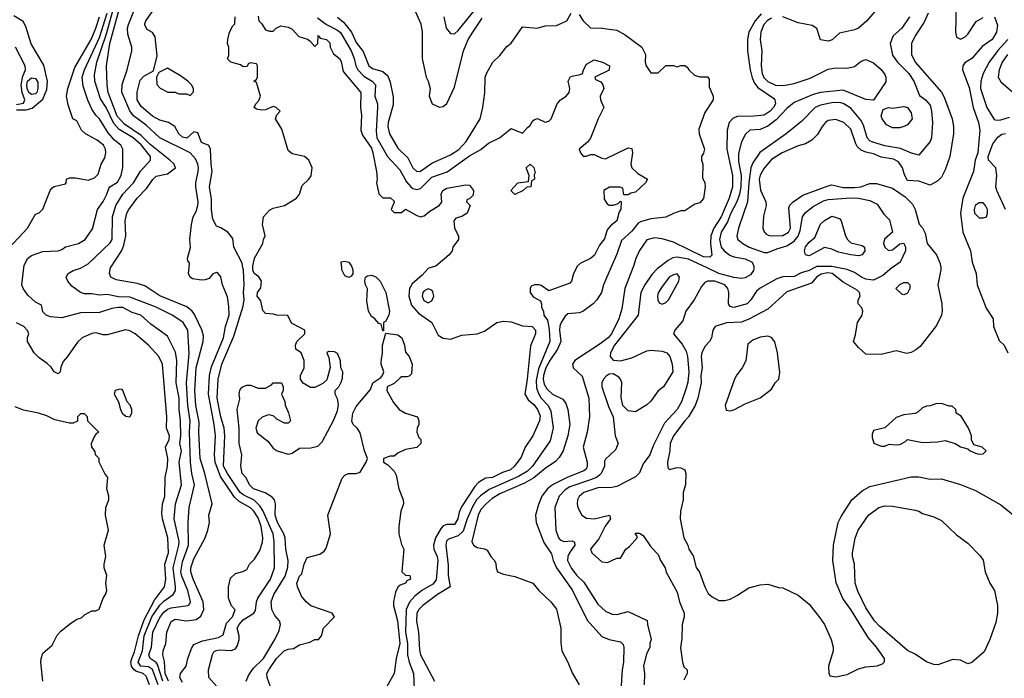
# Model space of a CAD drawing. Header units: inches. Extents: x 1793402 to 1900366, y 320852 to 470679.
# Tile 299 of 604: x 1852647 to 1857863, y 407825 to 411315. Entities that reach past the tile are written whole.
import ezdxf

# ---------------------------------------------------------------- set-up
doc = ezdxf.new("R2010")
doc.units = ezdxf.units.IN
doc.header["$MEASUREMENT"] = 0
doc.layers.add('B8450', color=7, linetype='Continuous')
doc.layers.add('B8451', color=7, linetype='Continuous')

msp = doc.modelspace()

# ---------------------------------------------------------------- linework, layer by layer
at = {"layer": 'B8450', "color": 4}
for points, elevation in [([(1853380.7, 407790), (1853350, 407871.3), (1853330, 407886), (1853288.6, 407888.6), (1853274.8, 407910), (1853297.2, 407970), (1853306.9, 408050), (1853347.2, 408150), (1853390, 408213.4), (1853410, 408234.3), (1853460.7, 408270), (1853471.5, 408290), (1853472.8, 408310), (1853459.3, 408410), (1853489.8, 408530), (1853491.1, 408550), (1853466, 408670), (1853471.5, 408750), (1853503.6, 408850), (1853491.3, 408970), (1853504.7, 409030), (1853495.4, 409070), (1853499.8, 409110), (1853499.1, 409190), (1853491.1, 409251.1), (1853492.3, 409310), (1853475.8, 409390), (1853479.7, 409510), (1853472.6, 409552.6), (1853430, 409639), (1853342, 409702), (1853288.7, 409750), (1853243.3, 409763.3), (1853194, 409790), (1853169.1, 409790.9), (1853134.6, 409785.4), (1853070, 409762.9), (1852970, 409762), (1852870, 409735.1), (1852810, 409741.2), (1852788, 409750), (1852770, 409768), (1852762, 409802), (1852730, 409818), (1852690, 409855.3), (1852665.2, 409890), (1852658, 409910), (1852668.6, 410000)], 272), ([(1853404.7, 407810), (1853377.5, 407897.5), (1853369.1, 407909.1), (1853337.6, 407930), (1853331.1, 407950), (1853346, 407990), (1853352.6, 408070), (1853390, 408148), (1853410, 408175.8), (1853430, 408191.8), (1853450, 408198), (1853538, 408210), (1853545.6, 408214.4), (1853552.3, 408230), (1853537.4, 408290), (1853505.8, 408365.8), (1853501.4, 408390), (1853510, 408442.8), (1853540.4, 408530), (1853539.6, 408650), (1853545.1, 408730), (1853573.6, 408850), (1853559.7, 408910), (1853552.4, 408970), (1853547.4, 409130), (1853549.7, 409190.3), (1853538.2, 409270), (1853529.8, 409390), (1853545.6, 409545.6), (1853537.6, 409670), (1853512.3, 409710), (1853500.1, 409720.1), (1853454, 409750), (1853370, 409791.5), (1853230, 409845.1), (1853170, 409846), (1853110, 409859.5), (1853070, 409856), (1853030, 409862.7), (1852990, 409862.7), (1852970, 409869.3), (1852923.3, 409903.3), (1852901.2, 409930), (1852893.2, 409950), (1852904, 409970), (1852930, 409986.8), (1852970, 409998.8), (1852972.1, 410000)], 268), ([(1853435.2, 407810), (1853417.4, 407850), (1853414.2, 407914.2), (1853405.6, 407950), (1853407.6, 407970), (1853421.3, 408010), (1853426, 408070), (1853450, 408126.8), (1853470, 408137.6), (1853530, 408130.3), (1853582.5, 408137.5), (1853606.2, 408153.8), (1853622.3, 408190), (1853619.8, 408230), (1853565.4, 408350), (1853553.3, 408390), (1853553.3, 408410), (1853570, 408458.8), (1853629.4, 408570), (1853644, 408610), (1853652.7, 408650), (1853649.4, 408690), (1853666.6, 408750), (1853628.3, 408910), (1853603.5, 408990), (1853595.4, 409130), (1853597, 409183), (1853580.9, 409270), (1853574.8, 409350), (1853582.7, 409470), (1853618.9, 409610), (1853620.5, 409640.5), (1853612.6, 409672.6), (1853572.6, 409752.6), (1853560.7, 409770), (1853532.9, 409792.9), (1853390, 409851.3), (1853310, 409905.1), (1853270, 409916.9), (1853157.5, 409937.5), (1853129.2, 409950), (1853122.7, 409970), (1853125.4, 409994.6), (1853128.8, 410000)], 264), ([(1853510, 407802.4), (1853495.1, 407830), (1853498, 407850), (1853529.2, 407890), (1853537, 407930), (1853556.6, 407983.4), (1853570, 408004.9), (1853615.9, 408024.1), (1853699.4, 408040.6), (1853724.2, 408055.8), (1853742.3, 408117.7), (1853775.1, 408150), (1853788, 408188), (1853769.3, 408209.3), (1853754, 408250), (1853754, 408310), (1853763.7, 408356.3), (1853790, 408381), (1853829.1, 408390.9), (1853850, 408402), (1853865.2, 408430), (1853890, 408456), (1853918.3, 408501.7), (1853933.9, 408546.1), (1853935.8, 408570), (1853926.9, 408630), (1853910, 408676.2), (1853888, 408710), (1853870, 408728), (1853810, 408761.7), (1853784.5, 408784.5), (1853710, 408895.1), (1853682.3, 408970), (1853679.4, 409010), (1853684.1, 409110), (1853677.4, 409170), (1853646.9, 409330), (1853651.7, 409430), (1853663.5, 409476.5), (1853727.4, 409630), (1853737.7, 409690), (1853756.4, 409750), (1853754.7, 409794.7), (1853747.5, 409847.5), (1853720.9, 409910), (1853712.7, 409952.7), (1853698, 409970), (1853690, 409975.3), (1853670, 409968.7), (1853650, 409944), (1853630, 409936), (1853610, 409934.5), (1853561.6, 409941.6), (1853549.2, 409950), (1853541.2, 409970), (1853544.4, 410000)], 256), ([(1853690, 407782.7), (1853649.7, 407830), (1853647.1, 407870), (1853668.3, 407951.7), (1853675.3, 407964.7), (1853687, 407973), (1853703.8, 407976.2), (1853767.2, 407972.8), (1853790, 407980.7), (1853801.3, 407998.7), (1853809.6, 408030), (1853809.6, 408050), (1853799.6, 408090), (1853809.7, 408110), (1853830, 408135.2), (1853887, 408170), (1853896.4, 408183.6), (1853901.3, 408230), (1853907.8, 408250), (1853975.6, 408350), (1853997.6, 408410), (1853995.8, 408550), (1853989.6, 408590.4), (1853935.2, 408715.2), (1853919.8, 408739.8), (1853889, 408769), (1853834.9, 408794.9), (1853814.7, 408810), (1853747.1, 408910), (1853727.3, 408950), (1853733, 409110), (1853729.7, 409150), (1853712.8, 409210), (1853693, 409310), (1853698.7, 409410), (1853717.3, 409490), (1853781.3, 409638.7), (1853830, 409798), (1853836.3, 409830), (1853833.3, 409870), (1853836.2, 409910), (1853832, 409990), (1853829.9, 410000)], 252), ([(1853847, 407810), (1853859.7, 407840.3), (1853883.8, 407876.2), (1853938.4, 407930), (1853999.3, 408030), (1854022, 408078), (1854029.2, 408110), (1854022.7, 408130), (1853998.7, 408158.7), (1853982, 408190), (1853978.4, 408230), (1853993.6, 408270), (1854052.9, 408367.1), (1854066.7, 408413.3), (1854069.7, 408450), (1854056.3, 408510), (1854053.3, 408570), (1854046.6, 408590), (1854012.8, 408650), (1854000.7, 408690), (1854002.7, 408750), (1853997.2, 408770), (1853984.1, 408784.1), (1853948, 408808), (1853885.2, 408830), (1853863.7, 408850), (1853846.8, 408886.8), (1853826, 408910), (1853818, 408950), (1853824.5, 409010), (1853809.6, 409070), (1853809.4, 409150), (1853799, 409250), (1853813.2, 409306.8), (1853809.2, 409330), (1853813.2, 409350), (1853818, 409362), (1853828, 409370), (1853850, 409378.8), (1853870, 409378), (1853910, 409362), (1853950, 409362), (1853980.4, 409379.6), (1853990, 409391.3), (1854034, 409390), (1854042, 409370), (1854042, 409350), (1854034, 409330), (1854051.6, 409291.6), (1854052.7, 409272.7), (1854071.1, 409231.1), (1854082, 409190), (1854070, 409178), (1854050, 409178), (1854010, 409198), (1853994, 409214), (1853970, 409222), (1853959.6, 409220.4), (1853931.1, 409208.9), (1853911, 409189), (1853898.8, 409150), (1853905.8, 409125.8), (1853961.1, 409081.1), (1853990, 409044.7), (1854010.9, 409030.9), (1854070, 409012), (1854090, 409018), (1854130, 409044.7), (1854190, 409046.8), (1854225.6, 409054.4), (1854250, 409078), (1854310, 409191.3), (1854330, 409242), (1854336, 409276), (1854330, 409306), (1854318, 409330), (1854318, 409350), (1854338, 409370), (1854350, 409394), (1854356.4, 409416.4), (1854358, 409450), (1854348, 409470), (1854347.3, 409507.3), (1854330, 409546), (1854314.6, 409554.6), (1854283.6, 409556.4), (1854274, 409550), (1854284.7, 409524.7), (1854291.6, 409471.6), (1854274, 409406), (1854253.4, 409386.6), (1854210, 409366), (1854187, 409367), (1854149.3, 409389.3), (1854134, 409410), (1854134, 409430), (1854154, 409470), (1854154, 409510), (1854138, 409550), (1854109, 409569), (1854108, 409590), (1854115.3, 409610), (1854158, 409650), (1854158, 409670), (1854086.3, 409706.3), (1854067.3, 409747.3), (1854010, 409748.7), (1853990, 409755.3), (1853950, 409758), (1853934.6, 409774.6), (1853924.7, 409824.7), (1853905.2, 409850), (1853906, 409870), (1853924.8, 409895.2), (1853927.3, 409930), (1853913.1, 409953.1), (1853889.6, 409970), (1853881.3, 409990), (1853881.3, 410000)], 248), ([(1854408, 410000), (1854411.3, 409990), (1854411.3, 409968.7), (1854403.6, 409956.4), (1854390, 409948.7), (1854370, 409958), (1854354, 409990), (1854353, 410000)], 244), ([(1854819, 410000), (1854810, 409997.2), (1854779.2, 409960.8), (1854725.2, 409914.8), (1854712, 409890), (1854708.4, 409850), (1854723.2, 409803.2), (1854759.4, 409759.4), (1854830.3, 409710.3), (1854864.2, 409644.2), (1854890, 409628.2), (1854930, 409623), (1854990, 409643), (1855070, 409650.5), (1855110, 409664), (1855175.3, 409710), (1855210, 409718.4), (1855250, 409714), (1855310, 409693), (1855362, 409690), (1855378.8, 409670), (1855378.8, 409650), (1855353, 409587), (1855336, 409410), (1855323, 409330), (1855340.6, 409300.6), (1855370, 409275.5), (1855390.4, 409250), (1855404.5, 409215.5), (1855400.7, 409190), (1855365.5, 409110), (1855325.5, 409050), (1855303.4, 408996.6), (1855267.7, 408950), (1855246.8, 408930), (1855204.4, 408915.6), (1855151, 408890), (1855115.2, 408884.8), (1855077.5, 408862.5), (1855058.4, 408841.6), (1854986.6, 408733.4), (1854974.6, 408705.4), (1854967.7, 408670), (1854950, 408640.9), (1854910, 408640.7), (1854890, 408633.6), (1854879.5, 408620.5), (1854850.2, 408570), (1854838.7, 408530), (1854840.4, 408510), (1854858.9, 408470), (1854862.7, 408450), (1854853.1, 408346.9), (1854835.5, 408324.5), (1854777.3, 408290), (1854740.2, 408259.8), (1854712.1, 408227.9), (1854694, 408190), (1854691.3, 408070), (1854700.7, 408010), (1854701.5, 407950), (1854710.2, 407910.2), (1854732.7, 407850), (1854736.3, 407770)], 248), ([(1855596, 410000), (1855581, 409970), (1855570.7, 409929.3), (1855561, 409919), (1855450, 409879.3), (1855410, 409906.6), (1855398, 409910), (1855374, 409910), (1855356, 409904), (1855350.8, 409890), (1855350.8, 409870), (1855366.8, 409846.8), (1855405.4, 409825.4), (1855411.3, 409810), (1855411.3, 409790), (1855421, 409770), (1855424, 409750), (1855442.4, 409722.4), (1855452.7, 409672.7), (1855455.2, 409610), (1855394.7, 409465.3), (1855382.6, 409402.6), (1855385.1, 409365.1), (1855395.2, 409335.2), (1855410.3, 409310), (1855446.4, 409270), (1855459.9, 409239.9), (1855472.5, 409152.5), (1855456.5, 409083.5), (1855363.1, 408950), (1855336.7, 408923.3), (1855290, 408894.5), (1855134.4, 408825.6), (1855088.6, 408791.4), (1855067.7, 408770), (1855046, 408734), (1855017.6, 408670), (1854995.5, 408604.5), (1854970, 408579.7), (1854918.4, 408561.6), (1854907.4, 408552.6), (1854903.7, 408530), (1854916.1, 408423.9), (1854917.1, 408370), (1854926.8, 408310), (1854860.5, 408270), (1854782, 408210), (1854762, 408190), (1854750.5, 408170), (1854748.6, 408128.6), (1854759.1, 408070), (1854764.9, 407975.1), (1854770.5, 407950), (1854844, 407810)], 252), ([(1855778.8, 410000), (1855740.5, 409910), (1855728.2, 409870), (1855703.8, 409830), (1855685.5, 409810), (1855630, 409769.6), (1855610, 409761.6), (1855550, 409756), (1855536.4, 409743.6), (1855514.9, 409710), (1855509, 409691), (1855507.2, 409670), (1855514, 409610), (1855496, 409570), (1855455.2, 409510), (1855434.7, 409470), (1855421.1, 409430), (1855419.7, 409410), (1855424.6, 409384.6), (1855439, 409359), (1855470, 409330.4), (1855524, 409304), (1855540.5, 409280.5), (1855550.2, 409250.2), (1855560.8, 409170), (1855550.3, 409110), (1855526, 409030), (1855505.5, 408994.5), (1855485.8, 408974.2), (1855430, 408937.6), (1855370, 408886.6), (1855321.3, 408858.7), (1855190, 408803.5), (1855150, 408778.7), (1855118, 408750), (1855090, 408719.3), (1855076.4, 408690), (1855042.8, 408550), (1855050.9, 408530.9), (1855070, 408518), (1855110, 408512), (1855123.6, 408503.6), (1855142, 408470), (1855162, 408450), (1855170, 408434), (1855171, 408410), (1855178, 408390), (1855210, 408376.3), (1855270, 408364.9), (1855364.7, 408330), (1855397.3, 408290), (1855460.7, 408230), (1855490, 408190.8), (1855514.4, 408090), (1855513.7, 408013.7), (1855519.1, 407970), (1855550.7, 407910), (1855573.7, 407853.7), (1855611, 407790)], 256), ([(1855895.4, 410000), (1855852.2, 409890), (1855836.1, 409783.9), (1855821.6, 409730), (1855781.3, 409650), (1855763.8, 409630), (1855722.2, 409597.8), (1855587.3, 409510), (1855574.8, 409490), (1855578.8, 409470), (1855626.4, 409426.4), (1855662, 409310), (1855664.9, 409210), (1855653.4, 409130), (1855632.7, 409050), (1855653.1, 408970), (1855653.1, 408946.9), (1855647.2, 408932.8), (1855635.8, 408924.2), (1855550, 408891.1), (1855470, 408851), (1855443.1, 408830), (1855412.4, 408790), (1855394.6, 408745.4), (1855380.2, 408690), (1855382.3, 408650), (1855424, 408544), (1855463.8, 408483.8), (1855472.4, 408450), (1855490.4, 408410), (1855573.5, 408293.5), (1855652.3, 408132.3), (1855730, 408046.8), (1855770, 408030.8), (1855830, 408018.8), (1855844, 408004), (1855847.3, 407990), (1855844.9, 407910), (1855838, 407870), (1855830.4, 407730)], 264), ([(1856030.7, 410000), (1856024.6, 409995.4), (1855995.8, 409964.2), (1855958, 409910), (1855938, 409870), (1855923, 409750), (1855797.6, 409590), (1855776.3, 409550), (1855774.8, 409530), (1855790.7, 409510.7), (1855830, 409507.3), (1855890, 409523.8), (1855970, 409560.4), (1855990, 409564.4), (1856050, 409559.3), (1856074.8, 409550), (1856090.4, 409530.4), (1856104, 409490), (1856106.8, 409450), (1856058, 409370), (1856030, 409348.7), (1855990, 409294), (1855970, 409274), (1855910, 409238), (1855870, 409242), (1855842, 409270), (1855832.9, 409312.9), (1855836, 409390), (1855829.2, 409410), (1855820.1, 409420.1), (1855790, 409439), (1855770, 409437.2), (1855753.2, 409426.8), (1855738.8, 409410), (1855730.7, 409390), (1855730.7, 409370), (1855765.5, 409265.5), (1855791.3, 409210), (1855801, 409110), (1855818, 409070), (1855803.6, 409036.4), (1855750, 408986), (1855744.7, 408975.3), (1855744.7, 408950), (1855727.7, 408910), (1855718.5, 408901.5), (1855702.8, 408890), (1855670, 408876.9), (1855560.7, 408839.3), (1855536.7, 408823.3), (1855504, 408790), (1855481, 408730), (1855487.7, 408610), (1855500.5, 408570), (1855510, 408559.1), (1855530, 408550.6), (1855573.7, 408553.7), (1855586, 408546), (1855587.3, 408530), (1855559.5, 408490), (1855550.4, 408470), (1855548.4, 408450), (1855570, 408407.3), (1855599.1, 408370), (1855634.9, 408334.9), (1855710, 408218.8), (1855750, 408181), (1855784.9, 408164.9), (1855810, 408164), (1855870, 408178.8), (1855971.6, 408131.6), (1855972, 408110), (1855991.3, 408030), (1855984.7, 408010), (1855984.7, 407990), (1855967.9, 407952.1), (1855951, 407891), (1855956, 407850), (1855954.8, 407790)], 268), ([(1856855.7, 410000), (1856830, 409986.6), (1856787, 409973), (1856750, 409955.1), (1856690, 409952.7), (1856658.5, 409941.5), (1856570, 409892.3), (1856550, 409876), (1856520.7, 409830), (1856501, 409810), (1856430, 409789.4), (1856410, 409795.3), (1856401.2, 409810), (1856403.7, 409870), (1856398, 409890), (1856382.7, 409910), (1856330, 409929.6), (1856290.6, 409929.4), (1856277.3, 409922.7), (1856259.1, 409900.9), (1856219.1, 409830), (1856176, 409770), (1856159.8, 409720.2), (1856118, 409670), (1856111.3, 409650), (1856156.5, 409596.5), (1856178.3, 409558.3), (1856185.3, 409530), (1856191.7, 409450), (1856186.1, 409393.9), (1856177.4, 409362.6), (1856152.7, 409290), (1856130.4, 409250), (1856063.1, 409176.9), (1856003.4, 409056.6), (1855985.5, 409010), (1855950, 408961.2), (1855930, 408914), (1855910, 408892.7), (1855810, 408840.7), (1855784.4, 408835.6), (1855710, 408834.3), (1855636, 408810), (1855610, 408788.7), (1855602, 408770), (1855600.5, 408750), (1855603.8, 408730), (1855625.5, 408690), (1855650, 408673.4), (1855690, 408670.7), (1855772, 408690), (1855776, 408670), (1855748.1, 408631.9), (1855715.2, 408564.8), (1855671.3, 408510), (1855678, 408490), (1855730, 408442), (1855760.4, 408439.6), (1855810, 408462), (1855830, 408462), (1855858, 408510), (1855876.5, 408523.5), (1855918, 408570), (1855918, 408578), (1855908.4, 408588.4), (1855910, 408594), (1855930, 408594), (1855950, 408582), (1855990, 408522), (1856030, 408482), (1856041, 408450), (1856066, 408410), (1856072, 408388), (1856130, 408282), (1856142.8, 408230), (1856166.8, 408170), (1856166.8, 408150), (1856156, 408110), (1856155.3, 408035.3), (1856146.8, 407986.8), (1856158, 407910), (1856166, 407886), (1856182, 407870), (1856182, 407850), (1856165.4, 407814.6)], 272), ([(1857525.9, 410000), (1857527.3, 409990), (1857510.5, 409909.5), (1857532, 409810), (1857533, 409770), (1857530.4, 409749.6), (1857504.5, 409695.5), (1857416.4, 409583.6), (1857394.9, 409565.1), (1857370, 409552.3), (1857346.3, 409546.3), (1857290, 409561.2), (1857210, 409540.9), (1857130, 409542), (1857090, 409578), (1857064, 409610), (1857074.6, 409645.4), (1857085.1, 409710), (1857109.3, 409750), (1857113.2, 409770), (1857109, 409789), (1857088.7, 409810), (1857089.2, 409830), (1857099, 409850), (1857095.3, 409870), (1857082.7, 409882.7), (1857010, 409925.1), (1856951.1, 409971.1), (1856925.8, 409974.2), (1856892.6, 409967.4), (1856870, 409953.3), (1856841.7, 409918.3), (1856710, 409873.6), (1856610, 409782), (1856510, 409728), (1856470, 409711.5), (1856391.8, 409708.2), (1856330.9, 409689.1), (1856318, 409670), (1856311.3, 409630), (1856301, 409610), (1856276.1, 409583.9), (1856260.4, 409550), (1856257.6, 409530), (1856263, 409470), (1856254.4, 409430), (1856256.4, 409390), (1856239.5, 409310), (1856224.9, 409270), (1856190.4, 409210), (1856170, 409189.4), (1856110.4, 409110), (1856093, 409070), (1856090.6, 409030), (1856078.8, 408970), (1856081, 408941), (1856090, 408932), (1856130, 408942.8), (1856150, 408941), (1856170.7, 408930.7), (1856176, 408910), (1856174.8, 408850), (1856161, 408810), (1856161, 408770), (1856146.8, 408710), (1856146, 408670), (1856166, 408570), (1856186, 408530), (1856191, 408510), (1856214.4, 408474.4), (1856230, 408412), (1856247.5, 408387.5), (1856276, 408310), (1856294.8, 408274.8), (1856316, 408256), (1856350, 408238), (1856383.1, 408236.9), (1856410, 408244.7), (1856450, 408266), (1856510, 408304.7), (1856570, 408321), (1856610, 408324.7), (1856666.4, 408306.4), (1856690, 408304.7), (1856770, 408266), (1856830, 408218), (1856885.2, 408145.2), (1856910.8, 408110), (1856946, 408030), (1856956, 407990), (1856956, 407970), (1856932, 407890), (1856932.7, 407852.7), (1856938, 407838), (1856970, 407832), (1857030, 407844.7), (1857090, 407876), (1857130, 407886), (1857190, 407891.3), (1857218, 407902), (1857228.4, 407911.6), (1857228.7, 407930), (1857186.6, 407990), (1857141.5, 408041.5), (1857049.5, 408190), (1857008, 408248), (1856971.5, 408331.5), (1856954, 408450), (1856957.6, 408530), (1856983.6, 408650), (1856998, 408682), (1857055.1, 408770), (1857110, 408819.1), (1857150, 408842), (1857370, 408892.4), (1857410, 408892.4), (1857470, 408880.5), (1857530, 408882), (1857630, 408852.7), (1857710, 408820.5), (1857844.7, 408744.7), (1857930, 408674.8)], 276), ([(1856535.6, 410000), (1856534.4, 409985.6), (1856517.5, 409962.5), (1856490, 409947.6), (1856470, 409944.2), (1856430.4, 409949.6), (1856350, 409971), (1856288.1, 410000)], 268), ([(1857266.9, 410000), (1857220.2, 409959.8), (1857170, 409935.1), (1857130, 409939.7), (1857106.6, 409950), (1857070, 409975.1), (1857030, 409991.2), (1856984.9, 410000)], 272), ([(1857702.8, 410000), (1857713, 409970), (1857718.4, 409910), (1857767.1, 409787.1), (1857804.7, 409730), (1857806, 409690), (1857836, 409616), (1857862, 409590), (1857882, 409550)], 284), ([(1853335.1, 407790), (1853316.2, 407836.2), (1853300.9, 407850), (1853262.9, 407862.9), (1853251.2, 407871.2), (1853238.8, 407890), (1853236.2, 407910), (1853240.4, 407930), (1853254.9, 407965.1), (1853276.8, 408050), (1853305.8, 408134.2), (1853361.4, 408238.6), (1853414, 408310), (1853420.4, 408350), (1853416, 408430), (1853435.6, 408490), (1853432.6, 408570), (1853404, 408670), (1853400.8, 408699.2), (1853403.5, 408750), (1853415.8, 408790), (1853418.4, 408890), (1853429.7, 408950), (1853431.1, 408990), (1853419.6, 409050), (1853439.6, 409090), (1853440.7, 409110), (1853424.2, 409150), (1853426, 409210), (1853402.9, 409490), (1853384.5, 409530), (1853329.3, 409590), (1853259.3, 409650), (1853230, 409666.6), (1853207.9, 409672.1), (1853110, 409646), (1853090, 409645.6), (1853050, 409655.1), (1853030, 409652.3), (1852978, 409630), (1852953.2, 409606.8), (1852901, 409530), (1852876.9, 409503.1), (1852865.4, 409474.6), (1852862, 409450), (1852850, 409438), (1852830, 409448.7), (1852813.6, 409473.6), (1852793.2, 409493.2), (1852750, 409524), (1852724, 409550), (1852689, 409610), (1852689.1, 409630.9), (1852695.3, 409650), (1852688.9, 409668.9), (1852668.9, 409688.9), (1852630, 409708.7)], 276), ([(1853992.7, 407730), (1853958, 407830), (1853957, 407850), (1853967.3, 407870), (1854008, 407930), (1854047.3, 407970), (1854070, 407979.5), (1854097.4, 407982.6), (1854130, 408001.6), (1854184.2, 408015.8), (1854210, 408030.6), (1854230, 408031), (1854245.2, 408050), (1854256.2, 408090), (1854314, 408150), (1854302, 408170), (1854190, 408209.5), (1854165.2, 408230), (1854140.5, 408260.5), (1854118.4, 408310), (1854114.5, 408330), (1854130, 408366), (1854141.2, 408378.8), (1854153.2, 408430), (1854170, 408464.7), (1854236.4, 408483.6), (1854260.4, 408499.6), (1854270, 408514), (1854292.7, 408590), (1854279.3, 408690), (1854355.1, 408884.9), (1854370, 408901), (1854389.4, 408910.6), (1854429.1, 408910.9), (1854450, 408918), (1854482, 408970), (1854488.7, 408990), (1854472.7, 409030), (1854450, 409126), (1854435.3, 409150), (1854414, 409170), (1854407, 409187), (1854412.3, 409230), (1854430, 409266), (1854505.2, 409354.8), (1854518, 409390), (1854560.4, 409419.6), (1854570, 409434), (1854575.3, 409450), (1854561.2, 409490), (1854562, 409502), (1854569, 409550), (1854569.1, 409590.9), (1854586, 409654), (1854650, 409646), (1854671.3, 409630), (1854686, 409590), (1854690, 409554), (1854710.9, 409530.9), (1854726, 409490), (1854722, 409438), (1854710, 409426), (1854698, 409422), (1854670, 409422), (1854662, 409418), (1854630, 409388), (1854594, 409370), (1854592, 409350), (1854626.4, 409286.4), (1854658, 409250), (1854690, 409231), (1854754, 409210), (1854762, 409190), (1854762, 409170), (1854752, 409150), (1854751.3, 409130), (1854762, 409102), (1854772, 409090), (1854772, 409070), (1854750, 409048.7), (1854690, 409038), (1854650, 409018), (1854630, 409002), (1854610, 409002), (1854574, 408990), (1854574, 408970), (1854596.9, 408956.9), (1854630, 408922), (1854642, 408902), (1854654.8, 408830), (1854678.8, 408770), (1854681, 408750), (1854666.8, 408710), (1854656, 408630), (1854656, 408590), (1854670, 408534), (1854682, 408510), (1854672, 408390), (1854690, 408372), (1854714, 408370), (1854718, 408350), (1854698, 408342), (1854690, 408329), (1854662, 408318), (1854650, 408308), (1854638, 408282), (1854627.5, 408232.5), (1854628, 408210), (1854648.9, 408130), (1854660.2, 408010), (1854642, 407930), (1854630.6, 407850), (1854590, 407778)], 244), ([(1852769, 407810), (1852759, 407910), (1852761.2, 407930), (1852770, 407958), (1852818.6, 408001.4), (1852846.3, 408053.7), (1852865.6, 408074.4), (1852910, 408111.3), (1852950, 408138), (1852973.6, 408146.4), (1852990, 408162), (1853030, 408182), (1853050, 408182), (1853068, 408192), (1853088.7, 408250), (1853102, 408270), (1853108, 408290), (1853104, 408330), (1853108.7, 408370), (1853094, 408410), (1853094, 408430), (1853104, 408470), (1853095.3, 408530), (1853117.2, 408610), (1853102, 408690), (1853104, 408730), (1853119, 408770), (1853119, 408790), (1853108.7, 408830), (1853114, 408890), (1853098, 408910), (1853068, 408970), (1853068, 408990), (1853048, 409010), (1853047.3, 409027.3), (1853028.7, 409050), (1853028, 409070), (1853040.4, 409099.6), (1853056.4, 409123.6), (1853066, 409130), (1853007.3, 409187.3), (1853006, 409210), (1852990, 409226), (1852970, 409226), (1852954, 409210), (1852952.7, 409187.3), (1852930, 409178), (1852910, 409178), (1852834, 409194), (1852790, 409215.3), (1852746, 409230), (1852666.8, 409246.8), (1852623.7, 409263.7)], 284)]:
    msp.add_lwpolyline(points, dxfattribs=dict(at, elevation=elevation))
for points, elevation in [([(1856130, 409968), (1856110, 409964), (1856090, 409952.7), (1856050, 409902), (1856030, 409868), (1856024.9, 409850), (1856027.3, 409830), (1856035.3, 409815.3), (1856050, 409807.3), (1856070, 409816), (1856084, 409830), (1856139, 409930), (1856142, 409950)], 272), ([(1854570, 409666), (1854562, 409702), (1854550, 409706), (1854528, 409730), (1854510, 409742), (1854494, 409770), (1854485.2, 409825.2), (1854488.9, 409888.9), (1854478, 409910), (1854475.3, 409930), (1854478, 409950), (1854490, 409958), (1854510, 409961), (1854533.2, 409953.2), (1854556, 409930), (1854586.8, 409870), (1854606.8, 409770), (1854602.8, 409750), (1854584.7, 409715.3), (1854574, 409710), (1854574, 409666)], 244), ([(1857330, 409858), (1857320.4, 409860.4), (1857288.7, 409890), (1857310, 409912), (1857330, 409922), (1857350, 409922), (1857362, 409910), (1857362, 409890), (1857350, 409866)], 272), ([(1854810, 409889), (1854790, 409879.3), (1854782, 409870), (1854779.1, 409850), (1854787.3, 409827.3), (1854810, 409814.8), (1854830, 409826), (1854841.2, 409850), (1854835.5, 409875.5), (1854830, 409882)], 252), ([(1856610, 409637.6), (1856570, 409633), (1856530, 409617.6), (1856504.9, 409595.1), (1856493.3, 409506.7), (1856474.4, 409470), (1856446.1, 409433.9), (1856433.7, 409410), (1856384, 409270), (1856390, 409246), (1856410, 409242.8), (1856430, 409247.7), (1856490, 409279.1), (1856569.3, 409310.7), (1856630, 409358), (1856649, 409390), (1856669.2, 409410.8), (1856673.6, 409446.4), (1856660.9, 409550), (1856647.9, 409607.9), (1856630, 409631.8)], 284), ([(1853177.2, 409357.2), (1853152, 409350), (1853146.8, 409330), (1853170.7, 409290.7), (1853180.7, 409250), (1853190.7, 409230), (1853210, 409213.4), (1853230, 409210.8), (1853240.7, 409230), (1853240.7, 409250), (1853233, 409273), (1853217.2, 409290), (1853194, 409350), (1853190, 409355.3)], 284), ([(1857530, 409282), (1857499.6, 409280.4), (1857470, 409268.7), (1857450, 409268), (1857430, 409258), (1857405.4, 409234.6), (1857391.1, 409228.9), (1857330, 409220.9), (1857290, 409207), (1857230, 409153.2), (1857170, 409138), (1857162, 409118), (1857162, 409102), (1857171, 409071), (1857210, 409054.8), (1857230, 409056), (1857253.6, 409066.4), (1857290, 409062), (1857310, 409064.9), (1857339.5, 409080.5), (1857350, 409091.3), (1857430, 409074.8), (1857510, 409078), (1857550, 409084.7), (1857602, 409070), (1857630, 409051.3), (1857670, 409042), (1857682, 409030), (1857710, 409018), (1857730, 409012), (1857750, 409014), (1857766, 409030), (1857746, 409050), (1857702, 409062), (1857688.7, 409088.7), (1857689, 409110), (1857674, 409150), (1857634.6, 409214.6), (1857608, 409230), (1857606, 409250), (1857587.3, 409267.3), (1857570, 409268)], 284), ([(1857670, 407902), (1857630, 407921.2), (1857590, 407924.5), (1857510, 407897.2), (1857490, 407899), (1857450, 407913.2), (1857390, 407953.2), (1857350, 407973.2), (1857202, 408102), (1857176, 408130), (1857130, 408199), (1857086.2, 408286.2), (1857072.7, 408330), (1857069.2, 408430), (1857059.3, 408470), (1857059.3, 408490), (1857072.5, 408567.5), (1857089.2, 408610), (1857144, 408690), (1857198, 408730), (1857230, 408738.8), (1857270, 408737.3), (1857390, 408716), (1857410.7, 408710.7), (1857430, 408698), (1857490, 408681), (1857530, 408661), (1857610, 408584.7), (1857670, 408541), (1857734.4, 408474.4), (1857751, 408451), (1857762, 408390), (1857786.8, 408330), (1857810.5, 408290.5), (1857827.3, 408210), (1857827.3, 408170), (1857818.5, 408121.5), (1857786.8, 408030), (1857755.3, 407964.7), (1857690, 407908.7)], 272)]:
    msp.add_lwpolyline(points, close=True, dxfattribs=dict(at, elevation=elevation))
at = {"layer": 'B8451', "color": 4}
for points, elevation in [([(1853544.4, 410000), (1853547.3, 410027.3), (1853538, 410038), (1853535.3, 410050), (1853552.5, 410107.5), (1853549, 410150), (1853558, 410230), (1853566.6, 410270), (1853581.6, 410298.4), (1853591.3, 410330), (1853592.6, 410350), (1853579.8, 410430), (1853579.8, 410450), (1853592.8, 410510), (1853594.3, 410530), (1853589.8, 410550), (1853578, 410578), (1853549.8, 410609.8), (1853390, 410688.9), (1853316.7, 410756.7), (1853250, 410805.1), (1853230, 410832), (1853188.8, 410931.2), (1853190, 410971), (1853216.9, 411050), (1853240.7, 411150), (1853240.7, 411170), (1853219.1, 411239.1), (1853218.3, 411270), (1853223.1, 411290), (1853278.9, 411430)], 256), ([(1854703.8, 411450), (1854772.5, 411292.5), (1854779.1, 411250), (1854779.1, 411110), (1854800.7, 411010), (1854810.8, 410990), (1854821, 410950), (1854816, 410910), (1854832, 410870), (1854870, 410851.3), (1854890, 410856), (1854910, 410871.3), (1854950, 410958), (1854997.4, 411150), (1855022.4, 411210), (1855047.6, 411250), (1855097.4, 411322.6)], 264), ([(1852972.1, 410000), (1853010, 410022), (1853126.5, 410133.5), (1853136.2, 410150), (1853138.7, 410270), (1853156.3, 410330), (1853193.6, 410390), (1853249.6, 410450), (1853286.7, 410513.3), (1853339.5, 410570), (1853339.6, 410590), (1853290, 410652.6), (1853247.8, 410690), (1853173.2, 410733.2), (1853145.6, 410765.6), (1853105.1, 410850), (1853075.3, 410895.3), (1853044.7, 410990), (1853043.3, 411023.3), (1853056.4, 411090), (1853105.8, 411234.2), (1853153.6, 411406.4)], 268), ([(1854894, 411330), (1854906.8, 411270), (1854930, 411242), (1854950, 411241), (1854970, 411257.3), (1855077.6, 411390)], 268), ([(1857608.5, 411390), (1857604, 411250), (1857610, 411222), (1857630, 411212), (1857655.5, 411224.5), (1857670, 411238), (1857714.2, 411305.8), (1857750, 411327.3)], 284), ([(1852590, 410104), (1852689, 410210), (1852730, 410284.7), (1852750, 410291.3), (1852769.3, 410310.7), (1852809, 410410), (1852818, 410422), (1852830, 410431), (1852890, 410446), (1852894, 410450), (1852895.3, 410470), (1852910, 410477.3), (1852942.6, 410477.4), (1853010, 410465.2), (1853043.4, 410476.6), (1853062.9, 410497.1), (1853079.2, 410550), (1853097.3, 410582.7), (1853103.1, 410610), (1853101.2, 410630), (1853090.6, 410650.6), (1853057.6, 410677.6), (1852995.1, 410710), (1852975.1, 410730), (1852950, 410779), (1852929, 410790), (1852904.1, 410864.1), (1852895.1, 410910), (1852901.6, 410950), (1852938.6, 411061.4), (1853025.1, 411210), (1853050.8, 411270), (1853069.8, 411330)], 276), ([(1852630, 410836.8), (1852682, 410838), (1852712.9, 410847.1), (1852770, 410894), (1852790, 410946), (1852794, 410990), (1852774.5, 411074.5), (1852707, 411187), (1852679.1, 411279.1), (1852665.1, 411305.1), (1852616.3, 411336.3)], 284), ([(1852668.6, 410000), (1852670, 410012), (1852689.2, 410050), (1852710, 410066), (1852770, 410086.8), (1852850, 410090.7), (1852870, 410097.3), (1852890, 410110.8), (1852958, 410130), (1852994, 410150), (1853032.9, 410207.1), (1853059, 410310), (1853090, 410351.3), (1853109.2, 410390), (1853118.6, 410421.4), (1853124, 410430), (1853165.4, 410454.6), (1853185.1, 410490), (1853192.7, 410532.7), (1853194, 410630), (1853182, 410650), (1853150, 410676), (1853116.4, 410716.4), (1853070, 410789.2), (1853049.6, 410809.6), (1853030, 410841.2), (1853008.2, 410888.2), (1852982.6, 410962.6), (1852977.4, 411010), (1852989.7, 411050), (1853070, 411220.5), (1853109.8, 411350)], 272), ([(1853128.8, 410000), (1853188.2, 410091.8), (1853198.8, 410121.2), (1853209.6, 410170), (1853206, 410250), (1853214.5, 410290), (1853225.1, 410310), (1853269.4, 410370), (1853319.3, 410420.7), (1853351.7, 410468.3), (1853370, 410486.8), (1853430, 410498.8), (1853472.7, 410530), (1853465.2, 410550), (1853442.7, 410570), (1853336.3, 410656.3), (1853290, 410701.4), (1853202.2, 410762.2), (1853163.9, 410803.9), (1853115.3, 410930), (1853109.7, 410970), (1853106.9, 411070), (1853124.6, 411190), (1853173.2, 411370)], 264), ([(1853829.9, 410000), (1853824.8, 410024.8), (1853780.9, 410110), (1853776.5, 410156.5), (1853750, 410188.7), (1853712.9, 410212.9), (1853690, 410222), (1853670, 410258), (1853662.9, 410310), (1853663.7, 410363.7), (1853652.7, 410430), (1853667, 410510), (1853660.9, 410550), (1853658, 410630), (1853648.7, 410648.7), (1853610, 410664), (1853590, 410716), (1853570, 410720.9), (1853531.8, 410688.2), (1853510, 410692.3), (1853489.4, 410710), (1853469.6, 410749.6), (1853435.3, 410770), (1853390, 410782.7), (1853350, 410803.7), (1853290, 410855.3), (1853269.5, 410890), (1853269.4, 410930.6), (1853285.6, 410994.4), (1853304.7, 411015.3), (1853355.3, 411044.7), (1853376, 411124), (1853364.7, 411224.7), (1853350, 411248), (1853323.1, 411263.1), (1853310, 411286), (1853310, 411294), (1853315.3, 411310), (1853358, 411370)], 252), ([(1853881.3, 410000), (1853881.3, 410010), (1853890, 410051.3), (1853935.3, 410130), (1853938, 410150), (1853948, 410170), (1853934, 410230), (1853939, 410270), (1853970, 410306), (1853990, 410316), (1854050, 410331.3), (1854114, 410370), (1854129, 410390), (1854143.2, 410436.8), (1854179, 410470), (1854191.9, 410488.1), (1854196, 410530), (1854179, 410570), (1854155.3, 410590), (1854090, 410605.2), (1854070, 410622), (1854035.1, 410735.1), (1854002, 410790), (1854008.4, 410811.6), (1854026, 410830), (1854006, 410850), (1853990, 410855.3), (1853950, 410838), (1853930, 410835.3), (1853901.2, 410841.2), (1853889.1, 410849.1), (1853898, 410870), (1853913.6, 410886.4), (1853922, 410910), (1853902, 410982), (1853888, 410990), (1853902, 410998), (1853906, 411010), (1853906, 411070), (1853902, 411082), (1853870, 411086), (1853858, 411082), (1853852.7, 411067.3), (1853830, 411066), (1853816.4, 411076.4), (1853766, 411090), (1853748, 411108), (1853755.3, 411124.7), (1853755.3, 411170), (1853748.7, 411190), (1853748.9, 411211.1), (1853758, 411250), (1853776.4, 411283.6), (1853787.3, 411292.7), (1853788, 411330)], 248), ([(1853910, 411334), (1853914, 411310), (1853930, 411294), (1853950, 411262), (1853970, 411254), (1853990, 411254), (1854006, 411270), (1854030, 411282), (1854070, 411276), (1854090, 411264.7), (1854126.4, 411226.4), (1854172, 411212), (1854183.6, 411203.6), (1854210, 411174), (1854226, 411190), (1854228.7, 411231.3), (1854238, 411218), (1854272, 411210), (1854290, 411192), (1854292, 411170), (1854310, 411134), (1854342, 411110), (1854350, 411094), (1854361.4, 411041.4), (1854454, 410930), (1854453, 410850), (1854457.1, 410810), (1854454, 410730), (1854463, 410703), (1854510, 410634), (1854518, 410610), (1854537.3, 410510), (1854541, 410470), (1854538, 410450), (1854550, 410392), (1854570, 410372), (1854611.6, 410371.6), (1854630, 410354), (1854631.6, 410348.4), (1854614, 410310), (1854630, 410294), (1854670, 410294), (1854690, 410312), (1854750, 410278), (1854770, 410271.3), (1854790, 410276), (1854819.5, 410300.5), (1854868.7, 410330), (1854878.6, 410341.4), (1854884, 410350), (1854879.3, 410390), (1854889.3, 410410), (1854910, 410423), (1855010, 410441), (1855030, 410438), (1855050.9, 410410.9), (1855050, 410386), (1855030, 410366), (1855018, 410362), (1855014, 410350), (1855034, 410330), (1855018, 410290), (1854990, 410273.2), (1854956.9, 410263.1), (1854946, 410250), (1854951, 410210), (1854971.3, 410170), (1854971.3, 410150), (1854942, 410110), (1854938, 410090), (1854922, 410070), (1854851.3, 410010), (1854819, 410000)], 248), ([(1854225.4, 411325.4), (1854273, 411290), (1854330, 411260.3), (1854346.6, 411246.6), (1854403.6, 411150), (1854419.6, 411110), (1854427.2, 411070), (1854438.7, 411050), (1854470, 411016.5), (1854513.4, 410990), (1854532.7, 410970), (1854528.8, 410910), (1854542, 410870), (1854543, 410850), (1854535.1, 410724.9), (1854539.5, 410690), (1854594.9, 410590), (1854660.5, 410520.5), (1854696.3, 410456.3), (1854719.1, 410430), (1854730, 410421.6), (1854750, 410415.5), (1854770, 410420.5), (1854830, 410480.4), (1854911.3, 410508.7), (1855030, 410593), (1855090, 410627.3), (1855130, 410660.7), (1855188.7, 410690), (1855250, 410738), (1855310, 410714), (1855336.4, 410743.6), (1855350, 410752), (1855362.7, 410777.3), (1855373.6, 410786.4), (1855390, 410792), (1855430, 410772), (1855450, 410778), (1855462, 410790), (1855494, 410870), (1855512.7, 410890), (1855542, 410910), (1855558, 410930), (1855560.5, 410950), (1855551.8, 410990), (1855564.9, 411015.1), (1855616, 411024), (1855629.2, 411030.8), (1855633.2, 411050), (1855650, 411078.8), (1855690, 411102), (1855734, 411090), (1855771.3, 411070), (1855770, 411048), (1855694, 411010), (1855698, 410998), (1855725.4, 410985.4), (1855736, 410970), (1855740.7, 410950), (1855722.8, 410910), (1855724, 410890), (1855740.7, 410850), (1855710.8, 410790), (1855670, 410688), (1855654.4, 410665.6), (1855611.3, 410630), (1855618, 410610), (1855631.6, 410591.6), (1855650, 410591.3), (1855670, 410601), (1855690, 410601), (1855730, 410581), (1855750, 410578.8), (1855870, 410636), (1855890, 410632), (1855892.7, 410610), (1855883.8, 410550), (1855890.4, 410530.4), (1855921.1, 410501.1), (1855972, 410470), (1855962, 410450), (1855910, 410402), (1855883.6, 410396.4), (1855870, 410388), (1855847.3, 410387.3), (1855842, 410422), (1855827.3, 410427.3), (1855771.6, 410428.4), (1855742, 410410), (1855743.6, 410363.6), (1855759.6, 410339.6), (1855770, 410332), (1855790, 410332), (1855818, 410342), (1855830, 410354), (1855834, 410350), (1855831.1, 410311.1), (1855822.8, 410297.2), (1855811, 410250), (1855776.3, 410223.7), (1855758.8, 410201.2), (1855745.4, 410154.6), (1855718.8, 410121.2), (1855692.3, 410067.7), (1855670.4, 410049.6), (1855616.8, 410023.2), (1855601, 410010), (1855596, 410000)], 252), ([(1854330, 411328.4), (1854362.2, 411302.2), (1854404.9, 411250), (1854430, 411194), (1854466.5, 411146.5), (1854496.3, 411070), (1854516.7, 411056.7), (1854570, 411041.6), (1854597.7, 411017.7), (1854610, 410984.7), (1854625.8, 410905.8), (1854624.7, 410864.7), (1854599.5, 410770), (1854598, 410750), (1854605.3, 410710), (1854650, 410634.8), (1854702.6, 410582.6), (1854730, 410530.8), (1854750, 410510.7), (1854770, 410513), (1854830, 410554.4), (1854930, 410599.5), (1854972.5, 410627.5), (1855011.8, 410670), (1855086.6, 410790), (1855100.9, 410850), (1855111.9, 410928.1), (1855112.7, 411010), (1855122.5, 411037.5), (1855154, 411090), (1855190, 411126), (1855226.8, 411173.2), (1855250, 411191.3), (1855310, 411278), (1855389.1, 411270.9), (1855430, 411282), (1855490, 411284.7), (1855546, 411310), (1855568, 411350)], 256), ([(1855610, 411342), (1855631.3, 411310), (1855670, 411271.3), (1855730, 411271), (1855810, 411259.1), (1855854.6, 411234.6), (1855942, 411170), (1855962, 411130), (1855961, 411090), (1855966, 411070), (1855990, 411034), (1856030, 411034), (1856070, 411072), (1856110, 411072), (1856130, 411064.7), (1856150, 411072), (1856170, 411072), (1856183.6, 411063.6), (1856192, 411050), (1856222, 411022), (1856250, 411012), (1856290, 411012), (1856299.6, 410999.6), (1856299.6, 410959.6), (1856321, 410910), (1856321, 410890), (1856275.9, 410824.1), (1856244, 410736), (1856247.3, 410710), (1856275.5, 410630), (1856270, 410608), (1856258, 410590), (1856258, 410570), (1856266, 410550), (1856263.6, 410476.4), (1856276, 410450), (1856278.8, 410430), (1856270, 410368), (1856250, 410344), (1856222.8, 410337.2), (1856170, 410302), (1856150, 410302), (1856110, 410289), (1856070.5, 410269.5), (1855990, 410259.6), (1855935.1, 410244.9), (1855923.4, 410236.6), (1855890, 410194.5), (1855834.7, 410145.3), (1855810, 410073.2), (1855778.8, 410000)], 256), ([(1856574.1, 411345.9), (1856543.1, 411310), (1856510.4, 411250), (1856502.6, 411210), (1856502.6, 411150), (1856516.5, 411050), (1856527, 411007), (1856539.1, 410979.1), (1856556.5, 410956.5), (1856640.3, 410900.3), (1856648, 410890), (1856650.4, 410870), (1856640.4, 410850), (1856622.4, 410830), (1856590.2, 410809.8), (1856536.3, 410803.7), (1856450, 410803.1), (1856426.6, 410793.4), (1856406, 410770), (1856395.2, 410730), (1856392.7, 410630), (1856422.7, 410490), (1856423.2, 410430), (1856405.8, 410370), (1856362.4, 410270), (1856323.9, 410210), (1856309, 410170), (1856307.2, 410130), (1856312.8, 410067.2), (1856302.8, 410057.2), (1856270, 410058.9), (1856110, 410135.6), (1856050, 410154.7), (1856010, 410159.6), (1855970, 410149.4), (1855930, 410092.3), (1855910.4, 410050), (1855899.3, 410010), (1855895.4, 410000)], 264), ([(1856630, 411324), (1856608.6, 411311.4), (1856589.3, 411290.7), (1856573.7, 411250), (1856570.4, 411210.4), (1856579.1, 411150), (1856575.3, 411070), (1856580.3, 411030), (1856589.2, 411009.2), (1856610, 410987), (1856650, 410968.8), (1856694, 410966), (1856750, 410977.6), (1856835.3, 411004.7), (1856930, 411054), (1856970, 411061), (1857030, 411058.8), (1857070, 411066.8), (1857104.7, 411095.3), (1857130, 411104.7), (1857170, 411086), (1857210, 411050.8), (1857230, 411024.7), (1857235.5, 411010), (1857234.6, 410985.4), (1857170, 410888.7), (1857130, 410893.2), (1857010, 410942.4), (1856890, 410929.7), (1856850, 410918.7), (1856750, 410877), (1856710, 410845.1), (1856654.5, 410785.5), (1856610, 410751.8), (1856570, 410733.2), (1856514, 410730), (1856491.6, 410708.4), (1856470, 410668), (1856454.4, 410605.6), (1856455.6, 410564.4), (1856469.1, 410490), (1856467.2, 410430), (1856460.8, 410390), (1856446.5, 410350), (1856414, 410290), (1856396.3, 410243.7), (1856363.1, 410190), (1856354.3, 410150), (1856363.1, 410110), (1856378.4, 410090), (1856408.1, 410068.1), (1856430, 410058.7), (1856490, 410048.4), (1856527.3, 410030), (1856536.4, 410010), (1856535.6, 410000)], 268), ([(1857360.7, 411330), (1857320.7, 411270), (1857274.8, 411230), (1857259.1, 411190), (1857270, 411126.8), (1857296.3, 411090), (1857357.1, 411030), (1857383, 410990), (1857414.4, 410914.4), (1857446, 410890), (1857470, 410862), (1857477.3, 410830), (1857481.6, 410770), (1857477.3, 410690), (1857470.6, 410669.4), (1857410, 410598), (1857371.3, 410608.7), (1857312.9, 410632.9), (1857230, 410646.3), (1857165.8, 410665.8), (1857150, 410674), (1857136.9, 410690), (1857116.6, 410756.6), (1857102.8, 410782.8), (1857050, 410846.6), (1857010, 410871.6), (1856990, 410876.9), (1856950, 410874.7), (1856890, 410861.6), (1856860.7, 410850), (1856790, 410777.2), (1856707.3, 410710), (1856567.7, 410612.3), (1856530, 410557.2), (1856520.3, 410530), (1856509.2, 410450), (1856502.6, 410350), (1856454.8, 410210), (1856446.8, 410170), (1856451.3, 410150), (1856478, 410130), (1856511, 410110), (1856590, 410082.4), (1856610, 410081.6), (1856658.3, 410101.7), (1856710, 410116.5), (1856750, 410142), (1856771.5, 410168.5), (1856782.2, 410197.8), (1856793.6, 410270), (1856810, 410293), (1856850, 410324.9), (1856905.5, 410354.5), (1856930, 410362.6), (1857050, 410371.5), (1857090.3, 410370.3), (1857150, 410358), (1857190, 410337.3), (1857225.5, 410285.5), (1857254.4, 410254.4), (1857270.6, 410190), (1857227.9, 410152.1), (1857223.6, 410130), (1857230.3, 410110.3), (1857250, 410092.7), (1857270, 410096.4), (1857310, 410127.3), (1857330, 410131.3), (1857339.1, 410110), (1857339.1, 410090), (1857310.4, 410029.6), (1857270, 410002.7), (1857266.9, 410000)], 272), ([(1857459.5, 411350), (1857437.5, 411302.5), (1857390.4, 411230), (1857370.5, 411190), (1857370.5, 411130), (1857390.5, 411090), (1857530, 410930.8), (1857545.1, 410905.1), (1857586.4, 410790), (1857594, 410750), (1857594, 410710), (1857574, 410590), (1857550, 410519), (1857530, 410481.2), (1857510, 410461.2), (1857470, 410439), (1857410, 410459.7), (1857350, 410464), (1857333.6, 410493.6), (1857324.2, 410530), (1857302.6, 410562.6), (1857276.2, 410576.2), (1857210, 410586.3), (1857170, 410605.1), (1857130, 410613.6), (1857104.2, 410624.2), (1857084, 410644), (1857077.1, 410657.1), (1857050, 410736), (1857013.2, 410770), (1856970, 410787), (1856930, 410780.9), (1856914.8, 410770), (1856897.3, 410750), (1856872.8, 410707.2), (1856843.4, 410676.6), (1856810, 410657.2), (1856770, 410646), (1856686, 410610), (1856630, 410574), (1856591.5, 410528.5), (1856569.1, 410490.9), (1856564.2, 410470), (1856572.1, 410412.1), (1856598.8, 410350), (1856600.7, 410330), (1856586.7, 410273.3), (1856583.8, 410210), (1856590.4, 410190.4), (1856600.4, 410180.4), (1856612.8, 410172.8), (1856630.4, 410170.4), (1856690, 410172.2), (1856719.5, 410190), (1856729.6, 410210.4), (1856722, 410318), (1856727, 410333), (1856744, 410350), (1856795.3, 410384.7), (1856930, 410434.4), (1856950, 410439.3), (1857010, 410426.7), (1857070, 410425.7), (1857102, 410430), (1857150, 410446.4), (1857186.6, 410446.6), (1857270, 410422.8), (1857336.8, 410376.8), (1857377.3, 410337.3), (1857391.3, 410310), (1857411.1, 410231.1), (1857430, 410212), (1857444, 410184), (1857454, 410130), (1857502.8, 410070), (1857522.5, 410022.5), (1857525.9, 410000)], 276), ([(1857179.6, 411360.4), (1857132.5, 411307.5), (1857090.4, 411269.6), (1857070, 411260.9), (1856990, 411244), (1856950.6, 411209.4), (1856930, 411202), (1856890, 411208), (1856868.9, 411268.9), (1856844.7, 411284.7), (1856770, 411299.5), (1856690, 411331.1)], 268), ([(1857810.5, 411330.5), (1857826.4, 411286.4), (1857822, 411250), (1857798, 411210), (1857746.4, 411173.6), (1857690.4, 411109.6), (1857653.7, 411086.3), (1857642.8, 411070), (1857640.7, 411050), (1857675.9, 410955.9), (1857697.4, 410850), (1857725.3, 410770), (1857732.4, 410730), (1857722.4, 410610), (1857708.4, 410570), (1857699.3, 410510), (1857643.7, 410370), (1857630.3, 410290), (1857643.8, 410190), (1857683.7, 410090), (1857692.7, 410030), (1857702.8, 410000)], 284), ([(1852630, 410865.3), (1852667, 410873), (1852673.7, 410890), (1852659.8, 410930), (1852655.4, 410970), (1852663.1, 411016.9), (1852676.9, 411050), (1852675.6, 411070), (1852624.5, 411170)], 288), ([(1857882.4, 411210), (1857828.3, 411151.7), (1857783.1, 411090), (1857750.4, 411030), (1857738.4, 410990), (1857736.4, 410950), (1857770.5, 410850), (1857810, 410786), (1857822, 410782), (1857844, 410784), (1857890, 410798.8)], 288), ([(1857880.4, 411130), (1857852.2, 411090), (1857836.4, 411050), (1857830.7, 411010), (1857845.2, 410985.2), (1857921.1, 410921.1)], 292), ([(1857869.7, 410309.7), (1857822.9, 410410), (1857817.6, 410430), (1857823.5, 410490), (1857818, 410530), (1857779.3, 410570), (1857777, 410590), (1857802.9, 410657.1), (1857827.9, 410692.1), (1857850, 410708.7), (1857870, 410711.7)], 284), ([(1854353, 410000), (1854350, 410032), (1854370, 410036), (1854390.6, 410030.6), (1854404.7, 410010), (1854408, 410000)], 244), ([(1856288.1, 410000), (1856190, 410046), (1856130, 410056.3), (1856107.3, 410052.7), (1856081.7, 410038.3), (1856030.7, 410000)], 268), ([(1856984.9, 410000), (1856950, 410006.8), (1856870, 410007.4), (1856855.7, 410000)], 272)]:
    msp.add_lwpolyline(points, dxfattribs=dict(at, elevation=elevation))
for points, elevation in [([(1853430, 411058), (1853384.7, 411035.3), (1853372, 411010), (1853372.7, 410972.7), (1853391.6, 410951.6), (1853431.6, 410931.6), (1853471.3, 410931.3), (1853490, 410922), (1853530, 410922), (1853550, 410914), (1853567.3, 410932.7), (1853568, 410950), (1853558, 410970), (1853538, 410990), (1853498.6, 411018.6)], 252), ([(1852710, 410918.3), (1852695.1, 410930), (1852686, 410950), (1852684.5, 410970), (1852689, 410990), (1852710, 411007.2), (1852730, 411003), (1852743.4, 410983.4), (1852743.7, 410950), (1852737.1, 410930), (1852730, 410922.9)], 284), ([(1857270, 410742), (1857238, 410758), (1857215.3, 410790), (1857210, 410806), (1857221.2, 410838.8), (1857250, 410850.8), (1857270, 410846), (1857330, 410854.8), (1857350, 410850.7), (1857370, 410822), (1857374, 410790), (1857350, 410758), (1857330, 410748.7), (1857310, 410742)], 268), ([(1855270, 410389), (1855248.7, 410410), (1855286, 410450), (1855342, 410458), (1855346, 410490), (1855329.2, 410530), (1855352, 410550), (1855370, 410532), (1855376.9, 410503.1), (1855372.7, 410492.7), (1855374, 410470), (1855358, 410462), (1855354, 410430), (1855332.7, 410427.3), (1855314, 410410)], 248), ([(1857730, 410345.2), (1857708, 410330), (1857703, 410310), (1857704.9, 410290), (1857730, 410266), (1857750, 410264.7), (1857768.7, 410271.3), (1857774, 410290), (1857773.2, 410310), (1857764, 410330), (1857750, 410344)], 288), ([(1857090, 410064), (1857050, 410069.2), (1856984.1, 410084.1), (1856950, 410099), (1856910, 410108.7), (1856830, 410064), (1856810, 410068.7), (1856804, 410090), (1856810, 410111), (1856830, 410136), (1856859.3, 410160.7), (1856890, 410231.3), (1856910, 410251.3), (1856950, 410274.8), (1856990, 410262), (1856998, 410250), (1857022, 410170), (1857032, 410150), (1857050, 410132), (1857110, 410118), (1857122, 410110), (1857124.7, 410090), (1857110, 410068.7)], 268)]:
    msp.add_lwpolyline(points, close=True, dxfattribs=dict(at, elevation=elevation))

doc.saveas('drawing.dxf')
